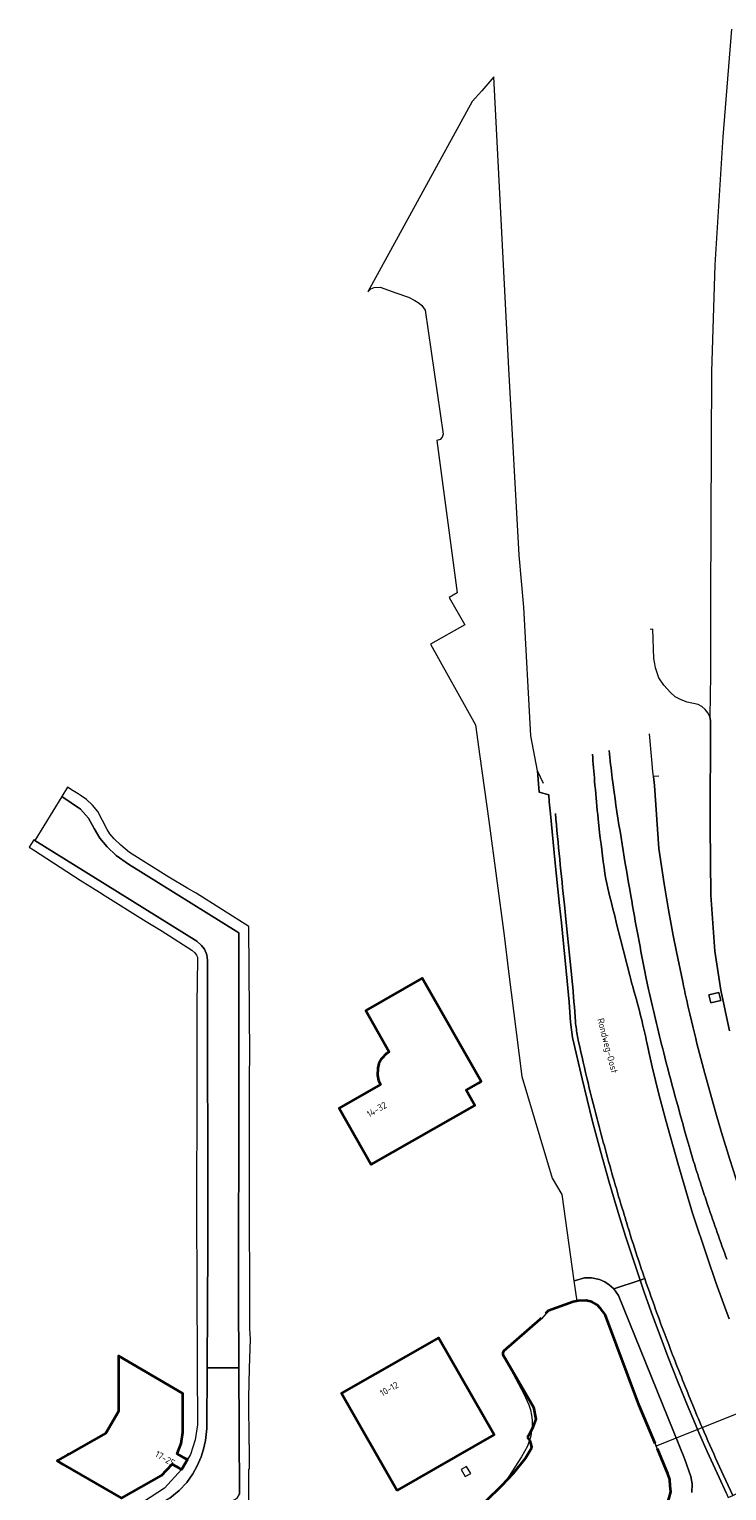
# Model space of a CAD drawing. Header units: metres. Extents: x 152391 to 157968, y 462336 to 467280.
# Tile 722 of 736: x 156517 to 156658, y 465322 to 465616. Entities that reach past the tile are written whole.
import ezdxf
from ezdxf.enums import TextEntityAlignment as Align

# ---------------------------------------------------------------- set-up
doc = ezdxf.new("R2010")
doc.units = ezdxf.units.M
doc.header["$LTSCALE"] = 0.75
for name, color, linetype, lineweight in [('B-WE-GK-BESCHOEIING-G', 251, 'GK-BESCHOEIING', 35), ('B-WE-KW-KUNSTWERK_DUIKER-G', 5, 'Continuous', 18), ('B-WE-OG-BEBOUWING-GV', 6, 'Continuous', 35), ('B-WE-OG-BEBOUWING-T18', 1, 'Continuous', 18), ('B-WE-OG-TERREIN_CULTUURSCHEIDING-GV', 251, 'Continuous', 18), ('B-WE-OG-TOPOGRAFIE-T18', 1, 'Continuous', 18), ('B-WE-OG-WATER-GV', 251, 'Continuous', 18), ('B-WE-OG-WATER_SLOOT-GV', 251, 'Continuous', 18), ('B-WE-VH-VERHARDING_ASFALT-GV', 251, 'Continuous', 18), ('B-WE-VH-VERHARDING_BETONSTRAATSTEEN-GV', 251, 'Continuous', 18), ('B-WE-VH-VERHARDING_TEGEL-GV', 251, 'Continuous', 18)]:
    doc.layers.add(name, color=color, linetype=linetype, lineweight=lineweight)
doc.styles.add('NLCS-ISO-M750-T18', font='NLCS-ISO.ttf', dxfattribs={"height": 1.35})
doc.linetypes.add('GK-BESCHOEIING', pattern='A,30,-5,[1,NLCS.SHX,S=1,R=0,X=0,Y=0],-5', length=40)

msp = doc.modelspace()

# ---------------------------------------------------------------- linework, layer by layer
at = {"layer": 'B-WE-GK-BESCHOEIING-G'}
for points in [[(156643.18, 465331.82), (156640.01, 465339.45), (156633.11, 465357.72), (156632.22, 465358.98), (156631.5, 465359.72), (156630.44, 465360.29), (156629.3, 465360.55), (156627.73, 465360.53), (156626.67, 465360.3), (156621.66, 465358.47), (156621.15, 465357.93)], [(156620.24, 465356.98), (156620.01, 465356.74), (156612.7, 465350.38), (156612.52, 465350.07), (156612.57, 465349.72), (156618.73, 465339.1), (156619.21, 465336.68), (156618.55, 465335.07), (156617.82, 465333.57), (156617.42, 465333.09)], [(156617.42, 465333.09), (156618, 465332.32), (156618.21, 465331.68), (156618.31, 465331.08), (156618.11, 465330.54), (156617.13, 465328.85), (156614.6, 465325.8), (156612.26, 465323.3), (156609.1, 465320.22), (156603.78, 465316.71)], [(156640.82, 465315.71), (156642.91, 465316.93), (156644.32, 465318.15), (156645.52, 465319.35), (156646.05, 465320.87), (156646.35, 465322.05), (156646.21, 465323.32), (156646.16, 465324.53), (156645.74, 465325.68), (156643.66, 465330.73)]]:
    msp.add_lwpolyline(points, dxfattribs=at)
at = {"layer": 'B-WE-KW-KUNSTWERK_DUIKER-G'}
msp.add_lwpolyline([(156691.96, 465350.72), (156643.41, 465331.28)], dxfattribs=at)
at = {"layer": 'B-WE-OG-BEBOUWING-GV'}
for points in [[(156606.63, 465400.25), (156605.13, 465402.88), (156607.64, 465404.3), (156608.15, 465404.59), (156596.31, 465425.39), (156584.94, 465418.92), (156589.69, 465410.57), (156589.15, 465410.26), (156588.14, 465409.15), (156587.61, 465408.22), (156587.37, 465407.28), (156587.29, 465405.87), (156587.52, 465404.78), (156587.89, 465404.02), (156579.58, 465399.24), (156586.04, 465387.89), (156606.9, 465399.76)], [(156591.25, 465322.38), (156610.77, 465333.58), (156599.58, 465353.07), (156592.99, 465349.3), (156586.79, 465345.75), (156580.05, 465341.9)], [(156524.88, 465329.5), (156523.01, 465328.43), (156522.81, 465328.32), (156524.05, 465327.6), (156535.78, 465320.79), (156543.83, 465325.4), (156545.96, 465327.67), (156547.43, 465326.82), (156547.88, 465326.55), (156547.92, 465326.62), (156549.05, 465328.56), (156548.6, 465328.82), (156546.99, 465329.75), (156547.76, 465331.83), (156548.09, 465334.09), (156548.11, 465341.88), (156535.19, 465349.41), (156535.19, 465346.87), (156535.19, 465346.74), (156535.2, 465338.24), (156532.59, 465333.91), (156525.16, 465329.66)]]:
    msp.add_lwpolyline(points, close=True, dxfattribs=at)
at = {"layer": 'B-WE-OG-TERREIN_CULTUURSCHEIDING-GV'}
for points in [[(156640.17, 465364.65), (156637.25, 465373.51), (156635.58, 465378.93), (156633.98, 465384.36), (156632.23, 465390.59), (156630.55, 465396.85), (156628.48, 465405.12), (156626.59, 465413.47), (156626.35, 465415.01), (156626.15, 465416.54), (156625.87, 465420.58), (156625.49, 465424.79), (156624.32, 465436.5), (156624.15, 465438.26), (156623.96, 465440.01), (156623, 465449.21), (156622.11, 465458.43), (156621.9, 465460.86), (156621.78, 465462.26), (156619.87, 465462.81), (156619.73, 465464.47), (156619.54, 465467.07), (156618.2, 465474.1), (156616.77, 465500), (156615.84, 465510.48), (156613.75, 465547.99), (156610.7, 465606.64), (156608.29, 465603.83), (156606.4, 465601.7), (156585.36, 465563.45), (156585.96, 465564.03), (156586.66, 465564.28), (156587.82, 465564.35), (156590.97, 465563.26), (156593.55, 465562.36), (156594.84, 465561.7), (156595.69, 465561.17), (156596.21, 465560.65), (156596.92, 465559.71), (156600.5, 465534.79), (156600.36, 465534.2), (156599.91, 465533.71), (156599.26, 465533.5), (156603.33, 465502.87), (156601.76, 465501.98), (156604.87, 465496.47), (156597.96, 465492.6), (156607.06, 465476.34), (156607.93, 465469.97), (156609.71, 465457.02), (156612.78, 465433.97), (156613.69, 465426.76), (156616.36, 465405.61), (156622.47, 465385.19), (156624.39, 465381.87), (156626.86, 465364.51), (156627.18, 465364.62), (156628.95, 465365.09), (156630.41, 465365.11), (156631.98, 465364.82), (156633.07, 465364.31), (156633.97, 465363.74), (156634.9, 465362.9)], [(156656.03, 465422.53), (156656.4, 465420.89), (156654.42, 465420.41), (156654, 465422.03)]]:
    msp.add_lwpolyline(points, close=True, dxfattribs=at)
for points in [[(156658.14, 465414.82), (156656.44, 465422.96), (156655.24, 465430.82), (156654.43, 465442.1), (156654.27, 465455.94), (156654.35, 465477.15), (156654.18, 465478.01), (156653.8, 465478.75), (156653.3, 465479.45), (156652.62, 465480.03), (156651.83, 465480.45), (156649.65, 465480.88), (156648.42, 465481.35), (156647.21, 465482), (156646.28, 465482.82), (156644.94, 465484.35), (156643.95, 465485.83), (156643.29, 465487.79), (156643.14, 465488.63), (156642.95, 465489.71), (156642.76, 465495.56), (156642.17, 465495.52)], [(156620.73, 465464.55), (156619.54, 465467.07), (156619.73, 465464.47), (156619.87, 465462.81), (156621.78, 465462.26), (156621.9, 465460.86), (156622.11, 465458.43), (156623, 465449.21), (156623.96, 465440.01), (156624.15, 465438.26), (156624.32, 465436.5), (156625.49, 465424.79), (156625.87, 465420.58), (156626.15, 465416.54), (156626.35, 465415.01), (156626.59, 465413.47), (156628.48, 465405.12), (156630.55, 465396.85), (156632.23, 465390.59), (156633.98, 465384.36), (156635.58, 465378.93), (156637.25, 465373.51), (156640.17, 465364.65), (156641.11, 465364.97)], [(156643.94, 465466), (156642.87, 465465.96), (156643.04, 465464.16), (156643.94, 465451.45), (156645.04, 465444.34), (156645.91, 465439.15), (156646.85, 465433.97), (156647.49, 465430.71), (156648.75, 465424.65)], [(156626.51, 465424.66), (156626.49, 465424.88), (156625.32, 465436.6), (156624.95, 465440.11)], [(156650.17, 465418.22), (156650.84, 465415.39), (156651.37, 465413.25)], [(156653.46, 465405.25), (156654.85, 465400.17), (156655.46, 465398.02), (156656.54, 465394.38), (156658.23, 465388.92), (156659.43, 465385.19), (156660.07, 465383.21), (156661.18, 465379.91), (156662.8, 465375.27)], [(156657.51, 465321.85), (156656.07, 465324.95), (156655.26, 465326.7), (156653.69, 465330.2), (156652.14, 465333.71), (156650.99, 465336.41), (156649.86, 465339.11), (156647.8, 465344.2), (156645.79, 465349.31), (156644.21, 465353.43), (156642.68, 465357.56), (156641.08, 465362.02), (156640.17, 465364.65), (156634.9, 465362.9), (156635.8, 465361.56), (156649.12, 465328.76), (156650.39, 465325.18), (156650.63, 465323.72), (156650.56, 465321.98)], [(156641.11, 465364.97), (156640.17, 465364.65), (156641.08, 465362.02), (156642.68, 465357.56), (156644.21, 465353.43), (156645.79, 465349.31), (156647.8, 465344.2), (156649.86, 465339.11), (156650.99, 465336.41), (156652.14, 465333.71), (156653.69, 465330.2), (156655.26, 465326.7), (156656.07, 465324.95), (156657.51, 465321.85), (156657.93, 465320.95), (156658.86, 465321.33), (156656.97, 465325.37), (156656.17, 465327.11)]]:
    msp.add_lwpolyline(points, dxfattribs=at)
for points in [[(156624.95, 465440.11, -0.004072), (156623.11, 465458.52)], [(156627.15, 465416.64, 0.00885), (156626.51, 465424.66)], [(156648.75, 465424.65, 0.003577), (156650.17, 465418.22)], [(156627.57, 465413.66, -0.01042), (156627.15, 465416.64)], [(156631.52, 465397.1, -0.011539), (156627.57, 465413.66)], [(156651.37, 465413.25, 0.003227), (156653.46, 465405.25)], [(156634.94, 465384.64, -0.006176), (156631.52, 465397.1)], [(156636.8, 465378.37, -0.003677), (156634.94, 465384.64)], [(156638.2, 465373.81, -0.002653), (156636.8, 465378.37)], [(156640.48, 465366.82, -0.005976), (156638.2, 465373.81)], [(156641.11, 465364.97, -0.001616), (156640.48, 465366.82)], [(156643.62, 465357.9, -0.004809), (156641.11, 465364.97)], [(156646.72, 465349.67, -0.005325), (156643.62, 465357.9)], [(156650.79, 465339.49, -0.004995), (156646.72, 465349.67)], [(156653.06, 465334.11, -0.005059), (156650.79, 465339.49)], [(156656.17, 465327.11, -0.004441), (156653.06, 465334.11)]]:
    msp.add_lwpolyline(points, format="xyb", dxfattribs=at)
at = {"layer": 'B-WE-OG-WATER-GV'}
for points in [[(156646.35, 465322.05), (156646.21, 465323.32), (156646.16, 465324.53), (156645.74, 465325.68), (156643.66, 465330.73), (156643.63, 465330.74), (156643.18, 465331.82), (156640.01, 465339.45), (156633.11, 465357.72), (156632.22, 465358.98), (156631.5, 465359.72), (156630.44, 465360.29), (156629.3, 465360.55), (156627.73, 465360.53), (156627.44, 465360.46), (156626.67, 465360.3), (156621.66, 465358.47), (156621.15, 465357.93), (156621.18, 465357.86), (156620.32, 465356.88), (156620.24, 465356.98), (156620.01, 465356.74), (156612.7, 465350.38), (156612.52, 465350.07), (156612.57, 465349.72), (156616.75, 465341.81), (156617.77, 465339.6)], [(156617.49, 465331.28), (156616.3, 465329.11), (156613.16, 465324.26), (156612.26, 465323.3), (156609.1, 465320.22), (156603.78, 465316.71), (156596.1, 465312.04)]]:
    msp.add_lwpolyline(points, dxfattribs=at)
msp.add_lwpolyline([(156617.77, 465339.6, -0.19166), (156617.49, 465331.28)], format="xyb", dxfattribs=at)
at = {"layer": 'B-WE-OG-WATER_SLOOT-GV'}
msp.add_lwpolyline([(156650.56, 465321.98), (156650.63, 465323.72), (156650.39, 465325.18), (156649.12, 465328.76), (156635.8, 465361.56), (156634.9, 465362.9), (156633.97, 465363.74), (156633.07, 465364.31), (156631.98, 465364.82), (156630.41, 465365.11), (156628.95, 465365.09), (156627.18, 465364.62), (156626.86, 465364.51), (156627.44, 465360.46), (156627.73, 465360.53), (156629.3, 465360.55), (156630.44, 465360.29), (156631.5, 465359.72), (156632.22, 465358.98), (156633.11, 465357.72), (156640.01, 465339.45), (156643.18, 465331.82), (156643.63, 465330.74), (156643.66, 465330.73), (156645.74, 465325.68), (156646.16, 465324.53), (156646.21, 465323.32), (156646.35, 465322.05)], dxfattribs=at)
at = {"layer": 'B-WE-VH-VERHARDING_ASFALT-GV'}
for points in [[(156648.75, 465424.65), (156647.49, 465430.71), (156646.85, 465433.97), (156645.91, 465439.15), (156645.04, 465444.34), (156643.94, 465451.45), (156643.04, 465464.16), (156642.87, 465465.96), (156642.77, 465466.97), (156642.54, 465469.33), (156642.09, 465474.51)], [(156631.09, 465464.15), (156631.02, 465465)], [(156634.56, 465465.59), (156634.66, 465464.74), (156634.93, 465462.77)], [(156632.02, 465454.72), (156631.72, 465457.45)], [(156624.95, 465440.11), (156625.32, 465436.6), (156626.49, 465424.88), (156626.51, 465424.66)], [(156638.1, 465425.93), (156636.21, 465433.21), (156635.49, 465436.08), (156635, 465438.18)], [(156641.35, 465425.69), (156641.89, 465423.13)], [(156651.37, 465413.25), (156650.84, 465415.39), (156650.17, 465418.22)], [(156658.12, 465356.91), (156657.24, 465359.25), (156655.44, 465364.17), (156653.72, 465369.12), (156650.74, 465378.13), (156649.51, 465382.2), (156649.23, 465383.14), (156647.76, 465388.17), (156645.73, 465395.33), (156645.2, 465397.3), (156643.97, 465402.07), (156642.63, 465407.53)], [(156662.8, 465375.27), (156661.18, 465379.91), (156660.07, 465383.21), (156659.43, 465385.19), (156658.23, 465388.92), (156656.54, 465394.38), (156655.46, 465398.02), (156654.85, 465400.17), (156653.46, 465405.25)], [(156656.17, 465327.11), (156656.97, 465325.37), (156658.86, 465321.33), (156670.83, 465327.18), (156668.6, 465331.79), (156668.07, 465332.93), (156667.15, 465334.97)]]:
    msp.add_lwpolyline(points, dxfattribs=at)
for points in [[(156631.02, 465465, -0.003158), (156630.58, 465470.45)], [(156633.97, 465471.2, 0.007291), (156634.56, 465465.59)], [(156631.72, 465457.45, -0.003282), (156631.09, 465464.15)], [(156634.93, 465462.77, 0.006385), (156638.3, 465441.95)], [(156623.11, 465458.52, 0.004072), (156624.95, 465440.11)], [(156633.28, 465445.3, -0.008606), (156632.02, 465454.72)], [(156635, 465438.18, -0.007842), (156633.28, 465445.3)], [(156638.3, 465441.95, 0.006153), (156641.35, 465425.69)], [(156638.7, 465423.74, -0.009528), (156638.1, 465425.93)], [(156626.51, 465424.66, -0.00885), (156627.15, 465416.64)], [(156640.56, 465416.76, 0.008286), (156638.7, 465423.74)], [(156641.89, 465423.13, 0.007551), (156645.16, 465409.51)], [(156650.17, 465418.22, -0.003577), (156648.75, 465424.65)], [(156641.53, 465412.46, 0.007206), (156640.56, 465416.76)], [(156627.15, 465416.64, 0.01042), (156627.57, 465413.66)], [(156627.57, 465413.66, 0.011539), (156631.52, 465397.1)], [(156642.63, 465407.53, -0.00812), (156641.53, 465412.46)], [(156653.46, 465405.25, -0.003227), (156651.37, 465413.25)], [(156645.16, 465409.51, 0.007561), (156650.1, 465391.37)], [(156631.52, 465397.1, 0.006176), (156634.94, 465384.64)], [(156650.1, 465391.37, 0.005542), (156651.25, 465387.55)], [(156651.25, 465387.55, 0.003422), (156652.66, 465383.15)], [(156634.94, 465384.64, 0.003677), (156636.8, 465378.37)], [(156652.66, 465383.15, 0.002906), (156653.84, 465379.64)], [(156653.84, 465379.64, 0.005894), (156657.63, 465368.91)], [(156636.8, 465378.37, 0.002653), (156638.2, 465373.81)], [(156638.2, 465373.81, 0.005976), (156640.48, 465366.82)], [(156640.48, 465366.82, 0.001616), (156641.11, 465364.97)], [(156641.11, 465364.97, 0.004809), (156643.62, 465357.9)], [(156643.62, 465357.9, 0.005325), (156646.72, 465349.67)], [(156646.72, 465349.67, 0.004995), (156650.79, 465339.49)], [(156650.79, 465339.49, 0.005059), (156653.06, 465334.11)], [(156653.06, 465334.11, 0.004441), (156656.17, 465327.11)]]:
    msp.add_lwpolyline(points, format="xyb", dxfattribs=at)
for points in [[(156553.01, 465347.04), (156559.41, 465346.99), (156559.35, 465361.57), (156559.41, 465402.99), (156559.4, 465434.5), (156537.19, 465448.32), (156534.73, 465450.07), (156532.92, 465451.78), (156531.42, 465453.56), (156530.27, 465455.51), (156529.13, 465457.59), (156527.54, 465459.41), (156523.76, 465461.96), (156518.35, 465453.08), (156532.47, 465444.32), (156550.92, 465432.81), (156551.9, 465431.97), (156552.49, 465431.25), (156552.95, 465430.1), (156553.11, 465429.03), (156553.15, 465371.52)], [(156604.18, 465326.57), (156604.99, 465325.17), (156606.09, 465325.76), (156605.24, 465327.17)]]:
    msp.add_lwpolyline(points, close=True, dxfattribs=at)
at = {"layer": 'B-WE-VH-VERHARDING_BETONSTRAATSTEEN-GV'}
for points in [[(156630.58, 465470.45, 0.003158), (156631.02, 465465)], [(156634.56, 465465.59, -0.007291), (156633.97, 465471.2)], [(156631.09, 465464.15, 0.003282), (156631.72, 465457.45)], [(156638.3, 465441.95, -0.006385), (156634.93, 465462.77)], [(156632.02, 465454.72, 0.008606), (156633.28, 465445.3)], [(156633.28, 465445.3, 0.007842), (156635, 465438.18)], [(156641.35, 465425.69, -0.006153), (156638.3, 465441.95)], [(156638.1, 465425.93, 0.009528), (156638.7, 465423.74)], [(156638.7, 465423.74, -0.008286), (156640.56, 465416.76)], [(156645.16, 465409.51, -0.007551), (156641.89, 465423.13)], [(156640.56, 465416.76, -0.007206), (156641.53, 465412.46)], [(156641.53, 465412.46, 0.00812), (156642.63, 465407.53)], [(156650.1, 465391.37, -0.007561), (156645.16, 465409.51)], [(156651.25, 465387.55, -0.005542), (156650.1, 465391.37)], [(156652.66, 465383.15, -0.003422), (156651.25, 465387.55)], [(156653.84, 465379.64, -0.002906), (156652.66, 465383.15)], [(156657.63, 465368.91, -0.005894), (156653.84, 465379.64)]]:
    msp.add_lwpolyline(points, format="xyb", dxfattribs=at)
for points in [[(156631.02, 465465), (156631.09, 465464.15)], [(156634.93, 465462.77), (156634.66, 465464.74), (156634.56, 465465.59)], [(156631.72, 465457.45), (156632.02, 465454.72)], [(156635, 465438.18), (156635.49, 465436.08), (156636.21, 465433.21), (156638.1, 465425.93)], [(156641.89, 465423.13), (156641.35, 465425.69)], [(156642.63, 465407.53), (156643.97, 465402.07), (156645.2, 465397.3), (156645.73, 465395.33), (156647.76, 465388.17), (156649.23, 465383.14), (156649.51, 465382.2), (156650.74, 465378.13), (156653.72, 465369.12), (156655.44, 465364.17), (156657.24, 465359.25), (156658.12, 465356.91)]]:
    msp.add_lwpolyline(points, dxfattribs=at)
msp.add_lwpolyline([(156536.69, 465308.12), (156559.05, 465320.79), (156559.53, 465321.62), (156559.41, 465346.99), (156553.01, 465347.04), (156552.94, 465334.85), (156552.67, 465332.44), (156552.28, 465330.66), (156551.83, 465329.13), (156550.99, 465327.31), (156550.15, 465325.68), (156548.93, 465323.93), (156547.41, 465322.33), (156545.53, 465320.84), (156533.46, 465313.84)], close=True, dxfattribs=at)
at = {"layer": 'B-WE-VH-VERHARDING_TEGEL-GV'}
for points in [[(156658.59, 465616.24), (156656.86, 465594.61), (156655.19, 465568.84), (156654.58, 465547.32), (156654.39, 465517.53), (156654.37, 465500.82), (156654.37, 465500), (156654.36, 465486.36), (156654.18, 465478.01), (156654.35, 465477.15), (156654.27, 465455.94), (156654.43, 465442.1), (156655.24, 465430.82), (156656.44, 465422.96), (156658.14, 465414.82)], [(156561.42, 465320.09), (156561.4, 465326.67), (156561.52, 465326.68), (156561.55, 465331.43), (156561.55, 465331.56), (156561.45, 465331.57), (156561.43, 465340.99), (156561.57, 465346.97), (156561.71, 465352.79), (156561.64, 465354.96), (156561.61, 465361.37), (156561.6, 465361.37), (156561.51, 465379.32), (156561.52, 465401.8), (156561.56, 465405.66), (156561.6, 465409.82), (156561.39, 465435.77), (156550.78, 465442.47), (156549.12, 465443.45), (156545.33, 465445.7), (156537.38, 465450.68), (156535.65, 465452.14), (156534.32, 465453.43), (156533.44, 465454.42), (156532.88, 465455.29), (156530.99, 465458.88), (156529.93, 465460.22), (156528.71, 465461.3), (156527.44, 465462.21), (156527.04, 465462.46), (156526.06, 465463.06), (156524.88, 465463.83), (156523.76, 465461.96), (156527.54, 465459.41), (156529.13, 465457.59), (156530.27, 465455.51), (156531.42, 465453.56), (156532.92, 465451.78), (156534.73, 465450.07), (156537.19, 465448.32), (156559.4, 465434.5), (156559.41, 465402.99), (156559.35, 465361.57), (156559.41, 465346.99), (156559.53, 465321.62)], [(156545.53, 465320.84), (156547.41, 465322.33), (156548.93, 465323.93), (156550.15, 465325.68), (156550.99, 465327.31), (156551.83, 465329.13), (156552.28, 465330.66), (156552.67, 465332.44), (156552.94, 465334.85), (156553.01, 465347.04), (156553.15, 465371.52), (156553.11, 465429.03), (156552.95, 465430.1), (156552.49, 465431.25), (156551.9, 465431.97), (156550.92, 465432.81), (156532.47, 465444.32), (156518.35, 465453.08), (156518.12, 465453.22), (156517.19, 465451.71), (156518.04, 465451.17), (156527.43, 465445.12), (156529.37, 465443.91), (156531.91, 465442.33), (156531.96, 465442.3), (156540.77, 465436.82), (156543.79, 465434.95), (156549.92, 465431.01), (156550.57, 465430.47), (156550.87, 465430.04), (156551.08, 465429.59), (156551.1, 465429.12), (156550.94, 465420.2), (156550.93, 465414.8), (156550.93, 465414.31), (156550.91, 465400.17), (156550.91, 465399.55), (156550.88, 465381.77), (156550.88, 465380.99), (156550.88, 465377.28), (156550.93, 465364.53), (156550.93, 465364.24), (156551, 465347.05), (156551.05, 465335.56), (156550.59, 465332.53), (156549.68, 465329.6), (156549.05, 465328.56), (156547.92, 465326.62), (156547.88, 465326.55), (156544.44, 465322.82), (156540.17, 465320.07)]]:
    msp.add_lwpolyline(points, dxfattribs=at)
msp.add_lwpolyline([(156656.03, 465422.53), (156654, 465422.03), (156654.42, 465420.41), (156656.4, 465420.89)], close=True, dxfattribs=at)

# ---------------------------------------------------------------- texts
at = {"layer": 'B-WE-OG-BEBOUWING-T18', "style": 'NLCS-ISO-M750-T18'}
for s, rotation, p in [('14-32', 29.9, (156587.16, 465398.98)), ('10-12', 29.8, (156589.66, 465342.79)), ('17-25', 329.9, (156544.55, 465328.78))]:
    msp.add_text(s, height=1.35, rotation=rotation, dxfattribs=at).set_placement(p, align=Align.MIDDLE)
at = {"layer": 'B-WE-OG-TOPOGRAFIE-T18', "style": 'NLCS-ISO-M750-T18'}
msp.add_text('Rondweg-Oost', height=1.35, rotation=284.7, dxfattribs=at).set_placement((156633.44, 465411.76), align=Align.MIDDLE)

doc.saveas('drawing.dxf')
